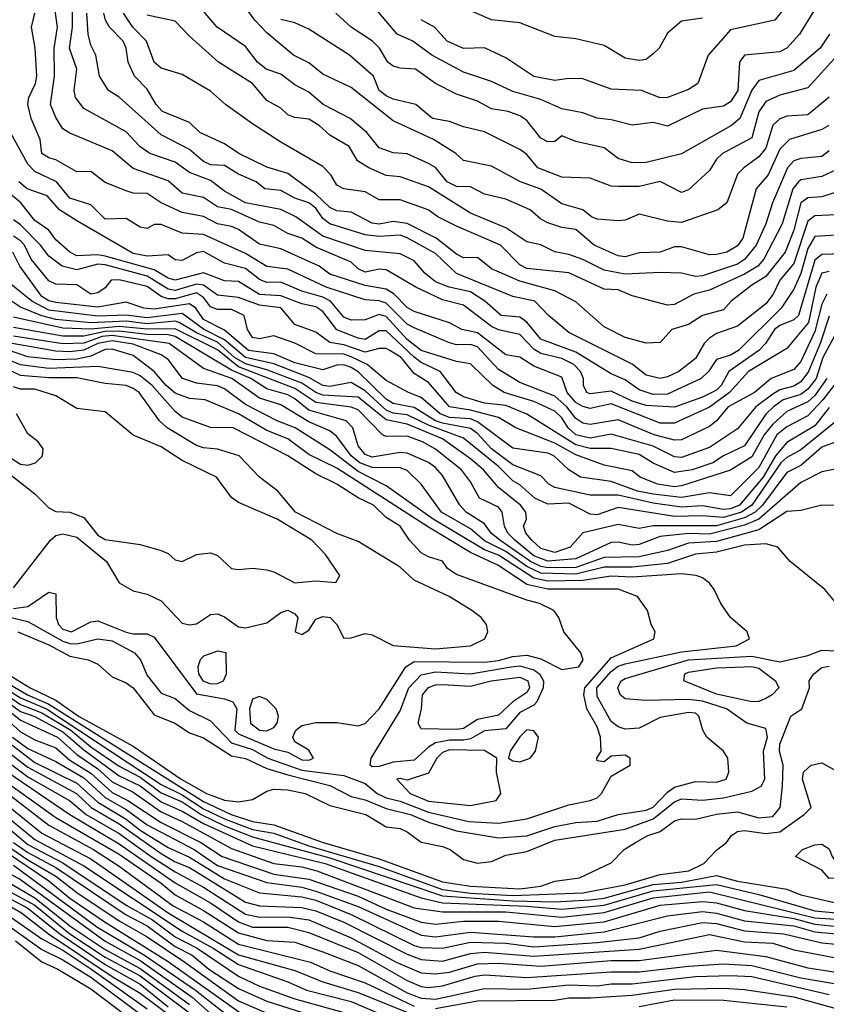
# Model space of a CAD drawing. Header units: metres. Extents: x -51132 to -49532, y -231222 to -229437.
# Tile 412 of 656: x -50595 to -50537, y -230415 to -230345. Entities that reach past the tile are written whole.
import ezdxf

# ---------------------------------------------------------------- set-up
doc = ezdxf.new("R2010")
doc.units = ezdxf.units.M
for name, color, linetype in [('CONTOUR_HALF', 8, 'Continuous'), ('CONTOUR_INDEX', 1, 'Continuous'), ('CONTOUR_INTER', 3, 'Continuous')]:
    doc.layers.add(name, color=color, linetype=linetype)

msp = doc.modelspace()

# ---------------------------------------------------------------- linework, layer by layer
at = {"layer": 'CONTOUR_HALF'}
for points, elevation in [([(-50536.08, -230361.886), (-50537.58, -230361.928), (-50538.08, -230362.323), (-50539.261, -230366.259), (-50539.58, -230366.586), (-50540.58, -230366.981), (-50540.957, -230367.259), (-50541.596, -230368.259), (-50542.08, -230368.759), (-50544.196, -230370.259), (-50544.741, -230371.259), (-50545.08, -230371.574), (-50546.08, -230372.073), (-50548.08, -230372.787), (-50550.08, -230372.677), (-50551.08, -230372.356), (-50552.58, -230371.652), (-50554.08, -230371.836), (-50554.295, -230371.759), (-50554.541, -230371.259), (-50554.55, -230370.759), (-50554.758, -230370.259), (-50555.23, -230369.759), (-50556.08, -230369.332), (-50557.58, -230368.976), (-50558.08, -230368.668), (-50559.08, -230367.615), (-50560.58, -230367.293), (-50561.08, -230367.056), (-50563.08, -230365.535), (-50564.58, -230365.165), (-50566.465, -230364.259), (-50568.58, -230363.029), (-50569.08, -230362.976), (-50570.08, -230363.179), (-50570.58, -230362.959), (-50571.08, -230362.476), (-50573.58, -230361.413), (-50574.568, -230360.759), (-50575.58, -230360.444), (-50576.58, -230359.866), (-50577.58, -230359.634), (-50579.58, -230358.733), (-50580.58, -230358.552), (-50581.58, -230357.883), (-50583.08, -230357.58), (-50584.08, -230356.702), (-50586.58, -230355.825), (-50588.08, -230354.548), (-50591.08, -230353.31), (-50591.58, -230352.983), (-50592.08, -230352.19), (-50592.448, -230351.259), (-50592.175, -230349.259), (-50592.206, -230347.259), (-50591.962, -230345.759), (-50592.251, -230343.759)], 25.5), ([(-50537.081, -230352.759), (-50537.58, -230353.038), (-50539.896, -230353.759), (-50540.58, -230354.441), (-50541.41, -230356.259), (-50542.252, -230357.259), (-50543.203, -230360.759), (-50543.58, -230361.311), (-50544.347, -230361.759), (-50545.08, -230361.937), (-50545.58, -230361.949), (-50547.58, -230361.388), (-50548.08, -230361.375), (-50549.08, -230361.774), (-50550.58, -230361.823), (-50551.58, -230362.106), (-50552.08, -230362.022), (-50553.788, -230361.259), (-50555.08, -230360.16), (-50556.08, -230360.013), (-50557.08, -230359.686), (-50557.58, -230359.425), (-50558.339, -230358.759), (-50560.08, -230357.989), (-50561.58, -230357.634), (-50562.58, -230357.123), (-50563.58, -230357.101), (-50564.239, -230356.759), (-50565.08, -230355.738), (-50565.58, -230355.452), (-50567.08, -230354.771), (-50568.08, -230354.701), (-50569.08, -230354.339), (-50569.947, -230353.259), (-50571.149, -230352.259), (-50573.073, -230351.259), (-50574.08, -230350.391), (-50575.08, -230349.857), (-50576.08, -230349.113), (-50577.125, -230348.759), (-50577.723, -230348.259), (-50578.58, -230347.14), (-50580.592, -230345.759), (-50582.295, -230343.759)], 28.5), ([(-50537.656, -230343.759), (-50539.182, -230346.259), (-50540.08, -230347.251), (-50540.58, -230347.513), (-50543.08, -230347.765), (-50543.444, -230348.259), (-50543.556, -230350.259), (-50544.08, -230351.075), (-50544.58, -230351.373), (-50546.08, -230351.587), (-50548.58, -230352.809), (-50549.58, -230352.547), (-50551.08, -230352.729), (-50552.58, -230352.346), (-50553.58, -230352.229), (-50554.58, -230351.863), (-50556.08, -230351.56), (-50557.58, -230350.898), (-50559.58, -230350.338), (-50561.08, -230349.627), (-50563.08, -230348.972), (-50565.321, -230347.759), (-50566.678, -230346.759), (-50567.795, -230346.259), (-50569.878, -230343.759)], 30.5), ([(-50546.08, -230345.111), (-50547.58, -230345.347), (-50548.58, -230346.186), (-50549.162, -230347.259), (-50549.58, -230347.661), (-50550.08, -230348.051), (-50550.58, -230348.14), (-50551.58, -230347.963), (-50553.08, -230347.072), (-50555.08, -230346.599), (-50556.58, -230346.431), (-50559.08, -230345.462), (-50561.08, -230345.251), (-50563.335, -230344.259)], 31.5), ([(-50536.58, -230359.115), (-50538.08, -230359.186), (-50538.58, -230359.555), (-50539.58, -230362.562), (-50540.573, -230363.759), (-50541.06, -230364.759), (-50541.58, -230365.443), (-50543.58, -230367.031), (-50545.08, -230367.548), (-50545.58, -230367.877), (-50545.972, -230368.259), (-50546.58, -230369.318), (-50547.765, -230370.259), (-50548.58, -230370.639), (-50549.08, -230370.74), (-50550.08, -230370.505), (-50551.08, -230369.739), (-50555.58, -230367.488), (-50557.039, -230366.259), (-50558.002, -230365.259), (-50559.58, -230364.928), (-50563.58, -230363.278), (-50565.08, -230361.867), (-50567.08, -230360.746), (-50567.58, -230360.565), (-50569.08, -230360.655), (-50570.08, -230360.544), (-50572.58, -230359.749), (-50573.08, -230359.38), (-50573.58, -230358.627), (-50574.08, -230358.253), (-50575.08, -230357.927), (-50576.08, -230357.385), (-50577.212, -230357.259), (-50577.819, -230356.759), (-50579.08, -230356.211), (-50580.08, -230355.605), (-50581.08, -230355.552), (-50581.58, -230355.311), (-50582.58, -230354.471), (-50584.58, -230353.413), (-50587.58, -230350.749), (-50588.338, -230350.259), (-50588.961, -230349.259), (-50589.221, -230347.759), (-50589.58, -230347.032), (-50589.77, -230346.259), (-50589.868, -230344.759)], 26.5), ([(-50536.58, -230355.9), (-50537.58, -230356.386), (-50539.08, -230356.629), (-50539.254, -230356.759), (-50539.647, -230357.259), (-50540.416, -230359.759), (-50541.727, -230362.259), (-50542.154, -230362.759), (-50543.08, -230363.32), (-50545.58, -230364.476), (-50546.706, -230364.759), (-50548.08, -230365.484), (-50548.58, -230365.534), (-50551.08, -230364.88), (-50552.08, -230364.439), (-50553.08, -230364.395), (-50555.58, -230363.239), (-50558.58, -230362.918), (-50559.08, -230362.657), (-50560.451, -230361.259), (-50563.58, -230359.927), (-50564.91, -230359.259), (-50565.601, -230358.759), (-50567.58, -230358.036), (-50569.08, -230358.054), (-50570.08, -230357.484), (-50571.595, -230357.259), (-50572.08, -230356.998), (-50572.512, -230356.259), (-50573.08, -230355.663), (-50576.08, -230353.947), (-50578.08, -230352.644), (-50580.017, -230351.259), (-50581.08, -230350.313), (-50583.08, -230349.133), (-50584.58, -230348.679), (-50585.094, -230348.259), (-50585.633, -230346.759), (-50586.593, -230345.759), (-50587.253, -230344.759)], 27.5), ([(-50536.473, -230347.759), (-50538.58, -230350.082), (-50540.58, -230350.59), (-50541.58, -230351.052), (-50542.08, -230351.779), (-50542.58, -230353.624), (-50544.648, -230354.759), (-50545.08, -230355.157), (-50545.58, -230355.948), (-50547.08, -230357.325), (-50547.58, -230357.511), (-50549.08, -230356.728), (-50550.58, -230357.095), (-50552.08, -230357.104), (-50552.58, -230357.074), (-50554.08, -230356.509), (-50556.08, -230356.437), (-50557.789, -230355.759), (-50558.58, -230354.82), (-50559.08, -230354.459), (-50561.58, -230353.195), (-50563.08, -230352.85), (-50564.08, -230352.47), (-50565.291, -230352.259), (-50566.475, -230351.259), (-50568.08, -230350.876), (-50568.58, -230350.643), (-50569.067, -230350.259), (-50569.493, -230349.259), (-50571.181, -230347.759), (-50574.08, -230345.914), (-50575.08, -230345.447), (-50576.08, -230345.205)], 29.5), ([(-50537.235, -230364.759), (-50537.58, -230365.46), (-50538.08, -230367.42), (-50539.08, -230369.533), (-50539.58, -230370.109), (-50541.199, -230370.759), (-50542.382, -230371.759), (-50544.261, -230372.759), (-50545.086, -230373.759), (-50545.58, -230374.165), (-50547.58, -230375.121), (-50548.08, -230375.132), (-50549.512, -230374.759), (-50552.08, -230373.68), (-50554.08, -230374.032), (-50554.58, -230373.933), (-50555.08, -230373.606), (-50555.735, -230372.759), (-50556.58, -230372.008), (-50559.08, -230371.044), (-50560.58, -230370.122), (-50562.08, -230368.504), (-50562.58, -230368.328), (-50563.58, -230368.357), (-50564.08, -230368.216), (-50566.58, -230367.159), (-50567.08, -230366.896), (-50568.58, -230365.386), (-50569.08, -230365.221), (-50570.08, -230365.162), (-50572.843, -230364.259), (-50575.58, -230362.984), (-50577.08, -230362.781), (-50578.58, -230361.855), (-50581.58, -230360.5), (-50583.08, -230360.404), (-50584.58, -230359.807), (-50585.08, -230359.787), (-50585.58, -230360.082), (-50586.08, -230359.99), (-50587.08, -230359.362), (-50588.58, -230359.408), (-50589.58, -230358.401), (-50591.08, -230357.917), (-50592.019, -230356.759), (-50593.58, -230356.025), (-50594.08, -230355.51), (-50595.294, -230353.259)], 24.5), ([(-50536.58, -230367.501), (-50537.527, -230369.259), (-50537.994, -230370.759), (-50538.58, -230371.517), (-50539.08, -230371.896), (-50540.352, -230372.259), (-50541.04, -230372.759), (-50541.58, -230373.295), (-50543.08, -230375.531), (-50544.58, -230376.246), (-50545.345, -230376.759), (-50546.811, -230377.259), (-50548.08, -230377.443), (-50549.58, -230376.763), (-50550.58, -230376.147), (-50552.58, -230375.722), (-50554.08, -230375.721), (-50555.08, -230375.474), (-50558.58, -230373.287), (-50560.08, -230372.675), (-50561.58, -230372.516), (-50563.08, -230372.047), (-50563.595, -230371.759), (-50564.748, -230370.259), (-50566.08, -230369.612), (-50566.58, -230369.238), (-50568.58, -230367.36), (-50569.08, -230367.351), (-50570.08, -230367.98), (-50570.58, -230367.882), (-50572.08, -230367.3), (-50573.08, -230365.986), (-50573.58, -230365.65), (-50574.58, -230365.449), (-50576.08, -230364.879), (-50577.58, -230364.766), (-50579.08, -230363.86), (-50580.08, -230363.816), (-50581.58, -230363.23), (-50583.58, -230363.748), (-50584.08, -230363.618), (-50585.08, -230363.022), (-50588.58, -230362.04), (-50589.08, -230361.947), (-50590.58, -230362.016), (-50591.07, -230361.759), (-50592.08, -230360.897), (-50592.58, -230360.191), (-50593.58, -230359.519), (-50594.558, -230358.259), (-50595.58, -230357.404)], 23.5), ([(-50536.08, -230370.398), (-50537.518, -230372.259), (-50538.58, -230373.41), (-50540.08, -230374.179), (-50540.796, -230374.759), (-50542.08, -230377.084), (-50544.08, -230379.094), (-50545.58, -230378.876), (-50547.58, -230379.204), (-50549.58, -230378.975), (-50550.708, -230378.759), (-50552.58, -230378.075), (-50554.763, -230377.759), (-50555.58, -230377.258), (-50556.658, -230376.259), (-50557.08, -230376.052), (-50559.58, -230375.709), (-50562.08, -230373.822), (-50562.58, -230373.62), (-50564.08, -230373.519), (-50564.733, -230373.259), (-50566.08, -230372.1), (-50566.98, -230371.759), (-50568.58, -230370.884), (-50569.927, -230369.759), (-50571.08, -230369.218), (-50571.58, -230369.028), (-50573.58, -230368.988), (-50575.08, -230368.24), (-50576.58, -230367.712), (-50577.58, -230367.938), (-50578.08, -230367.825), (-50578.447, -230367.259), (-50578.692, -230366.259), (-50579.58, -230365.851), (-50580.58, -230365.844), (-50581.08, -230365.654), (-50581.58, -230364.991), (-50582.08, -230364.67), (-50583.58, -230365.08), (-50584.08, -230365.084), (-50584.58, -230364.929), (-50585.58, -230364.208), (-50587.58, -230363.738), (-50588.14, -230363.759), (-50588.58, -230364.298), (-50589.08, -230364.654), (-50589.58, -230364.756), (-50590.58, -230364.097), (-50592.08, -230364.05), (-50592.58, -230363.813), (-50593.821, -230362.259), (-50594.306, -230361.259), (-50594.58, -230360.95), (-50595.08, -230360.633)], 22.5), ([(-50536.58, -230373.776), (-50539.08, -230375.818), (-50540.08, -230376.38), (-50540.502, -230376.759), (-50542.58, -230379.767), (-50543.294, -230380.259), (-50544.58, -230380.649), (-50546.08, -230380.53), (-50548.08, -230380.562), (-50552.08, -230379.936), (-50553.58, -230380.455), (-50554.08, -230380.398), (-50555.58, -230379.629), (-50557.08, -230379.689), (-50558.007, -230379.259), (-50559.08, -230378.315), (-50559.58, -230378.032), (-50560.58, -230377.019), (-50563.08, -230375.007), (-50565.58, -230374.078), (-50567.08, -230373.325), (-50568.08, -230373.212), (-50568.58, -230373.001), (-50570.08, -230371.635), (-50571.08, -230371.039), (-50572.58, -230371.317), (-50573.08, -230371.239), (-50574.08, -230370.68), (-50576.58, -230369.707), (-50578.58, -230369.256), (-50580.08, -230368.001), (-50581.58, -230367.25), (-50583.08, -230366.133), (-50585.58, -230366.425), (-50587.08, -230366.247), (-50589.08, -230366.329), (-50592.58, -230365.89), (-50593.796, -230365.259), (-50595.642, -230363.759)], 21.5), ([(-50535.58, -230376.998), (-50537.58, -230377.381), (-50539.08, -230378.154), (-50542.073, -230380.759), (-50543.08, -230381.195), (-50545.58, -230381.83), (-50547.08, -230381.772), (-50549.08, -230381.998), (-50550.58, -230382.565), (-50551.08, -230382.614), (-50552.08, -230382.392), (-50552.58, -230382.42), (-50555.08, -230383.581), (-50557.08, -230383.737), (-50558.08, -230383.354), (-50559.423, -230382.259), (-50559.935, -230381.759), (-50560.173, -230381.259), (-50560.32, -230380.259), (-50560.58, -230379.915), (-50561.937, -230379.259), (-50562.58, -230378.104), (-50563.219, -230377.259), (-50565.08, -230375.779), (-50565.985, -230375.259), (-50567.08, -230374.859), (-50568.58, -230374.871), (-50568.831, -230374.759), (-50570.58, -230372.985), (-50571.08, -230372.793), (-50573.58, -230372.467), (-50575.08, -230371.457), (-50579.08, -230369.925), (-50580.58, -230368.718), (-50583.58, -230367.214), (-50585.58, -230367.231), (-50587.58, -230367.043), (-50589.58, -230367.231), (-50591.58, -230367.176), (-50595.08, -230366.39)], 20.5), ([(-50536.538, -230386.759), (-50537.376, -230385.759), (-50539.854, -230383.759), (-50540.717, -230382.759), (-50541.58, -230382.514), (-50543.08, -230382.615), (-50545.08, -230383.094), (-50546.58, -230383.248), (-50548.58, -230383.903), (-50551.08, -230384.166), (-50553.08, -230384.169), (-50555.08, -230384.662), (-50557.58, -230384.608), (-50558.58, -230384.124), (-50560.08, -230383.053), (-50561.58, -230382.292), (-50562.58, -230381.445), (-50564.636, -230380.259), (-50566.096, -230378.259), (-50567.08, -230377.301), (-50567.58, -230377.107), (-50569.58, -230377.092), (-50570.443, -230376.759), (-50571.073, -230376.259), (-50572.08, -230374.879), (-50572.58, -230374.48), (-50574.08, -230373.84), (-50576.08, -230372.632), (-50577.58, -230372.147), (-50579.57, -230370.759), (-50581.58, -230370.039), (-50584.025, -230368.259), (-50588.08, -230367.694), (-50588.775, -230367.759), (-50590.08, -230368.231), (-50591.58, -230368.286), (-50595.08, -230367.743)], 19.5), ([(-50595.08, -230385.642), (-50592.452, -230382.259), (-50592.08, -230381.929), (-50591.58, -230381.792), (-50590.58, -230382.044), (-50588.471, -230383.759), (-50587.58, -230385.293), (-50586.58, -230385.857), (-50585.58, -230386.09), (-50584.58, -230386.574), (-50583.08, -230388.155), (-50582.58, -230388.269), (-50582.08, -230388.203), (-50581.08, -230387.54), (-50580.58, -230387.498), (-50580.08, -230387.697), (-50579.08, -230388.406), (-50578.58, -230388.49), (-50577.08, -230388.119), (-50576.08, -230387.406), (-50575.58, -230387.221), (-50575.08, -230387.491), (-50574.86, -230387.759), (-50575.045, -230388.759), (-50574.58, -230388.967), (-50574.08, -230388.658), (-50573.58, -230387.871), (-50573.08, -230387.668), (-50572.553, -230387.759), (-50572.089, -230388.259), (-50571.58, -230389.225), (-50571.08, -230389.2), (-50570.08, -230388.897), (-50569.58, -230388.974), (-50568.08, -230389.751), (-50565.08, -230389.973), (-50562.57, -230389.759), (-50561.565, -230389.259), (-50561.343, -230388.759), (-50561.443, -230388.259), (-50561.823, -230387.759), (-50562.492, -230387.259), (-50564.101, -230386.259), (-50566.58, -230385.099), (-50567.58, -230384.178), (-50570.58, -230382.352), (-50572.08, -230381.782), (-50575.019, -230380.259), (-50576.292, -230378.759), (-50577.598, -230377.759), (-50579.03, -230376.259), (-50580.58, -230375.777), (-50581.58, -230375.691), (-50582.08, -230375.518), (-50584.16, -230374.259), (-50584.701, -230373.759), (-50586.16, -230371.759), (-50586.58, -230371.456), (-50587.08, -230371.242), (-50588.58, -230371.101), (-50590.58, -230370.707), (-50592.58, -230370.708), (-50594.58, -230370.53), (-50599.08, -230368.372)], 17.5), ([(-50597.58, -230387.201), (-50594.08, -230388.03), (-50591.58, -230389.445), (-50591.08, -230389.597), (-50590.58, -230389.625), (-50589.08, -230389.259), (-50588.08, -230389.418), (-50586.476, -230390.259), (-50586.048, -230390.759), (-50585.58, -230391.877), (-50584.58, -230393.127), (-50583.58, -230393.512), (-50582.58, -230394.374), (-50581.08, -230395.108), (-50579.58, -230396.658), (-50578.08, -230397.142), (-50576.994, -230397.759), (-50574.58, -230398.603), (-50571.58, -230398.978), (-50570.08, -230399.555), (-50569.226, -230400.259), (-50568.58, -230400.579), (-50567.58, -230400.826), (-50565.58, -230401.589), (-50562.71, -230402.259), (-50560.58, -230402.374), (-50558.58, -230402.067), (-50555.58, -230401.081), (-50554.064, -230400.759), (-50553.58, -230400.568), (-50553.26, -230400.259), (-50552.58, -230399.045), (-50551.222, -230398.259), (-50551.221, -230397.759), (-50551.58, -230397.539), (-50552.58, -230397.607), (-50553.08, -230398.024), (-50553.58, -230397.951), (-50553.592, -230397.759), (-50553.284, -230397.259), (-50553.335, -230396.259), (-50553.58, -230395.525), (-50554.299, -230394.259), (-50554.514, -230393.259), (-50554.446, -230392.759), (-50552.58, -230390.631), (-50549.543, -230389.259), (-50549.443, -230388.759), (-50549.74, -230388.259), (-50549.996, -230387.259), (-50550.704, -230386.259), (-50552.08, -230385.734), (-50557.08, -230385.725), (-50558.58, -230385.402), (-50560.58, -230384.041), (-50562.58, -230383.124), (-50565.58, -230381.334), (-50572.08, -230377.129), (-50574.08, -230376.153), (-50575.58, -230375.035), (-50577.08, -230374.46), (-50579.08, -230373.274), (-50581.466, -230372.259), (-50582.58, -230372.176), (-50583.58, -230371.789), (-50584.225, -230371.259), (-50585.08, -230370.262), (-50586.58, -230369.11), (-50588.08, -230368.663), (-50588.58, -230368.681), (-50589.58, -230369.168), (-50590.58, -230369.387), (-50592.08, -230369.417), (-50594.08, -230369.204), (-50596.58, -230368.363)], 18.5), ([(-50597.58, -230374.945), (-50594.58, -230376.836), (-50594.08, -230376.922), (-50593.515, -230376.759), (-50593.014, -230376.259), (-50592.98, -230375.759), (-50593.334, -230375.259), (-50594.08, -230374.689), (-50594.875, -230373.259)], 16.5), ([(-50596.08, -230391.415), (-50593.894, -230392.759), (-50592.08, -230393.641), (-50590.462, -230394.759), (-50586.58, -230396.902), (-50583.159, -230399.259), (-50581.369, -230400.259), (-50580.08, -230400.75), (-50579.08, -230400.852), (-50578.08, -230400.703), (-50577.08, -230400.094), (-50576.58, -230399.964), (-50575.58, -230400.004), (-50574.339, -230400.259), (-50572.58, -230401.121), (-50570.015, -230401.759), (-50568.58, -230402.63), (-50567.58, -230402.766), (-50567.08, -230402.998), (-50566.08, -230403.723), (-50564.58, -230404.036), (-50564.035, -230404.259), (-50563.08, -230404.96), (-50562.08, -230405.215), (-50561.08, -230405.117), (-50560.08, -230404.664), (-50558.58, -230404.392), (-50556.58, -230403.592), (-50551.58, -230402.795), (-50549.58, -230402.078), (-50548.08, -230400.873), (-50547.58, -230400.658), (-50546.08, -230400.75), (-50544.58, -230400.583), (-50542.58, -230400.113), (-50541.909, -230399.759), (-50541.635, -230399.259), (-50541.745, -230397.259), (-50541.451, -230396.259), (-50541.58, -230395.655), (-50542.914, -230395.259), (-50544.368, -230394.259), (-50546.08, -230393.7), (-50547.08, -230393.575), (-50550.08, -230393.664), (-50551.58, -230393.536), (-50551.945, -230393.259), (-50552.093, -230392.759), (-50551.856, -230392.259), (-50551.58, -230392.1), (-50547.08, -230390.769), (-50542.58, -230390.497), (-50540.58, -230390.898), (-50538.58, -230390.463), (-50537.58, -230390.074), (-50536.08, -230390.144)], 19.5), ([(-50580.58, -230390.136), (-50581.58, -230390.513), (-50581.818, -230390.759), (-50581.985, -230391.259), (-50581.929, -230391.759), (-50581.626, -230392.259), (-50581.08, -230392.467), (-50580.58, -230392.453), (-50580.145, -230392.259), (-50579.929, -230391.759), (-50579.967, -230390.259), (-50580.58, -230390.136)], 17.5), ([(-50559.686, -230391.259), (-50559.08, -230391.19), (-50558.08, -230391.469), (-50557.679, -230391.759), (-50557.396, -230392.259), (-50557.415, -230392.759), (-50557.873, -230393.759), (-50558.08, -230393.984), (-50559.08, -230394.517), (-50560.08, -230395.671), (-50561.58, -230395.811), (-50562.58, -230396.37), (-50563.08, -230396.477), (-50564.08, -230396.479), (-50565.08, -230396.667), (-50565.58, -230396.972), (-50566.58, -230397.905), (-50568.08, -230398.036), (-50569.08, -230398.36), (-50569.58, -230398.381), (-50569.709, -230398.259), (-50569.656, -230397.759), (-50567.58, -230394.389), (-50566.962, -230392.759), (-50566.08, -230391.828), (-50565.08, -230391.626), (-50562.58, -230391.755), (-50559.686, -230391.259)], 18.5), ([(-50596.08, -230392.531), (-50594.58, -230393.471), (-50592.749, -230394.259), (-50584.58, -230399.621), (-50583.08, -230400.36), (-50581.58, -230401.352), (-50580.08, -230402.079), (-50578.08, -230402.823), (-50576.58, -230403.097), (-50574.08, -230404), (-50569.08, -230405.472), (-50564.58, -230407.09), (-50562.58, -230407.35), (-50559.58, -230407.536), (-50554.58, -230407.325), (-50551.569, -230406.759), (-50549.08, -230406.023), (-50547.041, -230405.759), (-50545.975, -230405.259), (-50545.08, -230404.292), (-50544.379, -230403.759), (-50544.012, -230403.259), (-50543.58, -230402.978), (-50543.08, -230402.91), (-50541.58, -230403.122), (-50540.58, -230402.995), (-50538.848, -230401.759), (-50538.36, -230401.259), (-50538.969, -230399.259), (-50538.888, -230398.759), (-50538.36, -230398.259), (-50537.58, -230398.092), (-50535.51, -230399.259)], 20.5), ([(-50596.22, -230393.259), (-50594.58, -230394.437), (-50593.58, -230394.788), (-50591.58, -230395.872), (-50590.08, -230397.166), (-50587.58, -230399.021), (-50586.08, -230399.73), (-50584.58, -230400.87), (-50583.08, -230401.521), (-50581.58, -230402.398), (-50578.08, -230403.99), (-50572.925, -230405.259), (-50566.08, -230407.696), (-50564.58, -230408.043), (-50558.58, -230408.275), (-50556.08, -230408.505), (-50553.08, -230408.207), (-50549.58, -230407.194), (-50545.08, -230406.737), (-50542.08, -230407.456), (-50538.08, -230408.623), (-50536.58, -230408.751)], 21.5), ([(-50578.08, -230393.563), (-50578.308, -230394.259), (-50578.227, -230395.259), (-50577.58, -230395.757), (-50577.08, -230395.804), (-50576.58, -230395.58), (-50576.337, -230395.259), (-50576.238, -230394.759), (-50576.409, -230394.259), (-50577.08, -230393.588), (-50577.58, -230393.368), (-50578.08, -230393.563)], 17.5), ([(-50596.58, -230394.114), (-50594.58, -230395.883), (-50593.58, -230396.441), (-50592.08, -230397.03), (-50591.08, -230397.893), (-50589.58, -230398.825), (-50588.08, -230400.194), (-50586.955, -230400.759), (-50584.58, -230402.327), (-50581.77, -230403.759), (-50580.249, -230404.759), (-50576.58, -230406), (-50574.08, -230406.355), (-50570.58, -230407.57), (-50568.58, -230408.489), (-50566.08, -230409.417), (-50565.08, -230409.57), (-50563.08, -230409.345), (-50560.58, -230409.349), (-50556.58, -230409.728), (-50553.08, -230409.397), (-50549.08, -230408.214), (-50546.08, -230407.941), (-50545.08, -230408.042), (-50543.08, -230408.591), (-50539.58, -230409.167), (-50538.08, -230409.575), (-50536.271, -230409.759)], 22.5), ([(-50597.08, -230395.386), (-50593.58, -230398.06), (-50590.58, -230399.541), (-50589.08, -230400.885), (-50587.08, -230402.09), (-50586.08, -230402.879), (-50584.08, -230404.119), (-50582.58, -230404.799), (-50580.08, -230406.343), (-50577.58, -230407.328), (-50574.58, -230407.613), (-50573.58, -230407.857), (-50571.08, -230408.864), (-50566.58, -230411.078), (-50566.08, -230411.225), (-50564.58, -230411.263), (-50562.58, -230410.844), (-50560.08, -230410.914), (-50558.08, -230411.186), (-50553.58, -230410.86), (-50550.58, -230410.526), (-50549.08, -230410.054), (-50546.08, -230409.444), (-50545.08, -230409.52), (-50543.08, -230410.043), (-50540.293, -230410.259), (-50537.58, -230410.885), (-50536.58, -230410.983)], 23.5), ([(-50596.08, -230397.591), (-50594.08, -230399.075), (-50591.11, -230400.759), (-50589.93, -230401.759), (-50587.58, -230403.116), (-50585.289, -230404.759), (-50583.58, -230405.849), (-50581.58, -230406.923), (-50578.58, -230408.855), (-50577.58, -230409.069), (-50575.58, -230409.032), (-50574.072, -230409.259), (-50571.08, -230410.546), (-50567.878, -230412.259), (-50566.08, -230413.036), (-50565.08, -230413.089), (-50564.08, -230412.972), (-50562.08, -230412.388), (-50560.58, -230412.346), (-50557.58, -230412.548), (-50552.58, -230412.149), (-50550.58, -230412.153), (-50545.08, -230411.414), (-50541.58, -230411.868), (-50538.58, -230412.667), (-50536.58, -230412.983)], 24.5), ([(-50595.58, -230399.452), (-50592.08, -230401.982), (-50587.58, -230404.585), (-50584.58, -230406.641), (-50583.58, -230407.48), (-50581.58, -230408.58), (-50579.08, -230410.188), (-50577.08, -230410.725), (-50575.08, -230410.852), (-50573.08, -230411.529), (-50570.58, -230412.513), (-50567.08, -230414.446), (-50566.08, -230414.838), (-50565.08, -230414.906), (-50561.58, -230414.137), (-50558.58, -230414.197), (-50555.58, -230413.885), (-50553.58, -230413.945), (-50552.58, -230413.797), (-50551.08, -230413.799), (-50546.58, -230413.284), (-50544.08, -230413.217), (-50542.58, -230413.286), (-50537.08, -230414.576)], 25.5), ([(-50596.08, -230400.669), (-50593.08, -230403.082), (-50589.58, -230404.913), (-50584.08, -230408.751), (-50579.08, -230411.749), (-50575.08, -230412.856), (-50573.08, -230413.665), (-50570.58, -230414.419), (-50566.58, -230416.037)], 26.5), ([(-50596.08, -230402.209), (-50594.08, -230403.894), (-50591.58, -230405.207), (-50587.08, -230408.205), (-50585.198, -230409.259), (-50583.58, -230410.473), (-50582.022, -230411.259), (-50579.08, -230413.266), (-50577.58, -230413.98), (-50575.08, -230414.863), (-50571.08, -230415.986)], 27.5), ([(-50596.58, -230403.281), (-50594.08, -230404.993), (-50592.08, -230406.154), (-50590.58, -230407.32), (-50587.58, -230409.324), (-50585.58, -230410.466), (-50582.891, -230412.259), (-50579.08, -230415.011), (-50576.58, -230416.109)], 28.5), ([(-50595.08, -230405.364), (-50589.17, -230409.759), (-50585.775, -230411.759), (-50582.134, -230414.259), (-50579.608, -230416.259)], 29.5), ([(-50595.58, -230406.514), (-50593.58, -230407.687), (-50590.988, -230409.759), (-50588.58, -230411.377), (-50586.08, -230412.708), (-50582.58, -230415.277)], 30.5), ([(-50595.58, -230407.63), (-50594.08, -230408.422), (-50591.796, -230410.259), (-50588.58, -230412.429), (-50586.08, -230413.821), (-50584.08, -230415.453)], 31.5), ([(-50596.08, -230408.525), (-50593.08, -230410.615), (-50591.58, -230411.409), (-50589.58, -230412.749), (-50585.58, -230415.585)], 32.5), ([(-50594.954, -230410.759), (-50593.08, -230412.245), (-50591.937, -230412.759), (-50589.58, -230414.152), (-50586.182, -230416.759)], 33.5), ([(-50550.58, -230415.424), (-50548.08, -230414.941), (-50544.58, -230414.965), (-50540.08, -230415.454)], 26.5)]:
    msp.add_lwpolyline(points, dxfattribs=dict(at, elevation=elevation))
at = {"layer": 'CONTOUR_INDEX'}
for points, elevation in [([(-50537.08, -230363.137), (-50537.58, -230363.262), (-50538.018, -230364.259), (-50538.53, -230366.759), (-50540.08, -230368.608), (-50542.798, -230370.259), (-50544.166, -230371.759), (-50545.58, -230372.797), (-50548.08, -230373.921), (-50549.08, -230373.936), (-50552.58, -230372.551), (-50554.08, -230372.884), (-50554.58, -230372.752), (-50555.08, -230372.464), (-50555.705, -230371.759), (-50556.08, -230370.667), (-50558.08, -230369.872), (-50559.08, -230369.242), (-50560.08, -230369.059), (-50562.08, -230367.493), (-50563.19, -230367.259), (-50564.08, -230366.791), (-50566.58, -230365.986), (-50567.08, -230365.698), (-50568.016, -230364.759), (-50568.58, -230364.402), (-50570.08, -230364.131), (-50572.58, -230363.319), (-50573.348, -230362.759), (-50576.08, -230361.536), (-50577.58, -230361.188), (-50579.08, -230360.154), (-50579.58, -230359.946), (-50580.58, -230359.751), (-50581.58, -230359.235), (-50583.08, -230358.944), (-50584.579, -230358.259), (-50585.58, -230357.604), (-50586.58, -230357.558), (-50587.08, -230357.404), (-50588.58, -230356.805), (-50589.58, -230356.033), (-50590.58, -230356.041), (-50592.08, -230355.189), (-50592.58, -230355.06), (-50593.081, -230354.759), (-50593.182, -230353.759), (-50593.83, -230352.259), (-50594.07, -230351.259), (-50593.999, -230350.759), (-50593.516, -230349.759), (-50593.424, -230349.259), (-50593.552, -230347.259), (-50593.82, -230345.759), (-50593.577, -230344.759)], 25), ([(-50537.046, -230346.259), (-50537.711, -230347.259), (-50539.58, -230348.846), (-50542.08, -230349.548), (-50542.58, -230350.25), (-50543.424, -230352.259), (-50544.025, -230352.759), (-50547.58, -230354.782), (-50550.08, -230355.388), (-50551.08, -230355.421), (-50552.08, -230355.093), (-50553.08, -230354.35), (-50555.08, -230353.891), (-50556.08, -230353.482), (-50556.58, -230353.897), (-50557.08, -230353.907), (-50557.58, -230353.657), (-50558.58, -230352.41), (-50559.08, -230352.061), (-50559.901, -230351.759), (-50561.08, -230351.576), (-50562.08, -230351.025), (-50563.58, -230350.534), (-50565.08, -230349.757), (-50566.493, -230348.759), (-50567.58, -230348.689), (-50568.08, -230348.532), (-50568.453, -230348.259), (-50569.052, -230347.259), (-50569.56, -230346.759), (-50571.077, -230345.759), (-50572.157, -230344.759)], 30), ([(-50536.58, -230379.777), (-50537.58, -230379.75), (-50539.08, -230380.136), (-50540.08, -230380.206), (-50542.08, -230381.526), (-50545.08, -230382.356), (-50547.08, -230382.456), (-50548.58, -230382.981), (-50550.58, -230383.434), (-50553.08, -230383.491), (-50555.08, -230384.193), (-50557.08, -230384.22), (-50557.58, -230384.12), (-50558.321, -230383.759), (-50560.487, -230382.259), (-50561.116, -230381.759), (-50561.58, -230381.095), (-50562.895, -230380.259), (-50563.342, -230379.759), (-50564.58, -230377.655), (-50565.08, -230377.085), (-50565.58, -230376.733), (-50567.08, -230376.057), (-50567.58, -230376.013), (-50569.58, -230376.339), (-50570.08, -230376.157), (-50570.58, -230375.537), (-50570.949, -230374.259), (-50571.416, -230373.759), (-50574.08, -230372.994), (-50575.08, -230372.191), (-50575.58, -230371.921), (-50577.08, -230371.48), (-50578.207, -230370.759), (-50579.58, -230370.148), (-50583.58, -230367.775), (-50584.08, -230367.643), (-50585.58, -230367.615), (-50587.58, -230367.381), (-50588.58, -230367.404), (-50590.08, -230367.745), (-50591.58, -230367.733), (-50595.08, -230367.119)], 20), ([(-50596.08, -230392.092), (-50594.096, -230393.259), (-50592.58, -230393.914), (-50581.58, -230400.842), (-50579.611, -230401.759), (-50578.08, -230402.266), (-50576.58, -230402.504), (-50573.054, -230403.759), (-50569.08, -230404.911), (-50564.58, -230406.546), (-50562.58, -230406.863), (-50559.08, -230407.047), (-50557.58, -230406.871), (-50556.58, -230406.503), (-50554.818, -230406.259), (-50552.58, -230405.204), (-50551.647, -230404.259), (-50550.854, -230403.759), (-50549.976, -230403.259), (-50549.08, -230402.976), (-50548.08, -230402.21), (-50547.58, -230402.075), (-50546.58, -230402.101), (-50545.08, -230401.737), (-50543.58, -230401.57), (-50542.08, -230401.995), (-50541.08, -230401.905), (-50540.563, -230401.259), (-50540.389, -230399.759), (-50540.35, -230398.259), (-50540.603, -230397.259), (-50540.57, -230396.759), (-50539.804, -230394.759), (-50539.022, -230394.259), (-50538.467, -230392.759), (-50538.484, -230392.259), (-50538.169, -230391.759), (-50537.58, -230391.311), (-50537.08, -230391.213)], 20), ([(-50543.126, -230391.259), (-50542.58, -230391.225), (-50542.08, -230391.358), (-50540.896, -230392.259), (-50540.659, -230392.759), (-50541.116, -230393.259), (-50541.58, -230393.518), (-50542.08, -230393.732), (-50542.58, -230393.741), (-50545.08, -230393.197), (-50547.418, -230392.259), (-50547.336, -230391.759), (-50547.08, -230391.644), (-50545.08, -230391.338), (-50543.126, -230391.259)], 20), ([(-50596.08, -230398.374), (-50591.093, -230401.759), (-50587.58, -230403.841), (-50583.58, -230406.613), (-50581.08, -230408.054), (-50579.08, -230409.4), (-50578.08, -230409.773), (-50575.58, -230409.783), (-50574.08, -230410.154), (-50570.58, -230411.589), (-50567.08, -230413.579), (-50566.08, -230413.991), (-50565.58, -230414.062), (-50564.58, -230413.958), (-50562.252, -230413.259), (-50561.58, -230413.178), (-50558.58, -230413.348), (-50552.58, -230412.942), (-50550.58, -230412.96), (-50547.08, -230412.54), (-50544.58, -230412.38), (-50542.58, -230412.495), (-50539.08, -230413.372), (-50536.58, -230413.811)], 25), ([(-50596.08, -230405.588), (-50594.58, -230406.378), (-50588.58, -230410.779), (-50586.08, -230412.154), (-50582.377, -230414.759), (-50580.58, -230416.375)], 30)]:
    msp.add_lwpolyline(points, dxfattribs=dict(at, elevation=elevation))
at = {"layer": 'CONTOUR_INTER'}
for points, elevation in [([(-50537.08, -230350.749), (-50538.58, -230352.007), (-50540.08, -230352.094), (-50540.58, -230352.289), (-50541.08, -230352.735), (-50541.58, -230354.376), (-50542.08, -230354.988), (-50543.146, -230355.759), (-50543.58, -230356.224), (-50544.338, -230358.259), (-50544.987, -230358.759), (-50547.58, -230359.647), (-50548.58, -230359.553), (-50550.58, -230359.051), (-50551.58, -230359.478), (-50552.08, -230359.534), (-50553.58, -230359.427), (-50553.981, -230359.259), (-50554.58, -230358.763), (-50556.08, -230358.324), (-50557.58, -230357.294), (-50559.032, -230356.759), (-50561.08, -230355.638), (-50563.08, -230355.254), (-50563.625, -230354.759), (-50565.205, -230353.759), (-50568.08, -230352.414), (-50571.08, -230350.055), (-50573.08, -230349.11), (-50574.08, -230348.291), (-50575.175, -230347.759), (-50577.08, -230346.154), (-50577.915, -230345.259), (-50579.747, -230342.759)], 29), ([(-50536.58, -230360.558), (-50538.08, -230360.652), (-50538.58, -230361.514), (-50539.08, -230363.281), (-50539.58, -230364.39), (-50540.478, -230365.759), (-50543.512, -230368.759), (-50544.08, -230369.091), (-50545.08, -230369.399), (-50545.642, -230370.259), (-50546.18, -230370.759), (-50548.58, -230371.874), (-50549.58, -230371.898), (-50550.58, -230371.547), (-50551.58, -230370.841), (-50552.58, -230370.408), (-50555.08, -230368.887), (-50557.58, -230367.956), (-50558.58, -230366.742), (-50559.08, -230366.4), (-50560.409, -230366.259), (-50561.57, -230365.259), (-50562.58, -230364.589), (-50564.098, -230364.259), (-50565.08, -230363.877), (-50565.829, -230363.259), (-50566.58, -230362.377), (-50567.58, -230361.888), (-50570.08, -230361.644), (-50573.08, -230360.632), (-50575, -230359.259), (-50576.08, -230358.736), (-50578.58, -230358.252), (-50580.08, -230357.433), (-50581.08, -230356.664), (-50582.58, -230356.105), (-50583.58, -230355.374), (-50585.394, -230354.759), (-50586.103, -230354.259), (-50587.08, -230353.207), (-50590.08, -230351.542), (-50590.667, -230350.759), (-50590.78, -230350.259), (-50590.587, -230348.759), (-50591.116, -230347.259), (-50590.891, -230345.759), (-50590.902, -230343.259)], 26), ([(-50539.373, -230343.259), (-50540.936, -230345.259), (-50544.08, -230345.959), (-50545.671, -230347.759), (-50546.407, -230349.759), (-50547.08, -230350.201), (-50548.58, -230350.772), (-50549.08, -230350.798), (-50550.423, -230350.259), (-50552.58, -230350.172), (-50554.58, -230349.448), (-50555.58, -230349.418), (-50556.58, -230349.557), (-50558.08, -230349.265), (-50560.08, -230347.936), (-50561.58, -230347.241), (-50563.08, -230347.284), (-50564.25, -230346.759), (-50565.15, -230345.759), (-50566.08, -230345.229)], 31), ([(-50536.58, -230357.503), (-50537.58, -230357.821), (-50538.58, -230357.911), (-50539.075, -230358.259), (-50539.58, -230360.204), (-50540.19, -230361.759), (-50541.58, -230363.492), (-50542.58, -230364.109), (-50544.048, -230365.259), (-50544.58, -230365.873), (-50546.08, -230366.275), (-50547.08, -230366.901), (-50548.263, -230367.259), (-50549.08, -230368.197), (-50550.08, -230368.23), (-50551.58, -230367.84), (-50553.08, -230367.086), (-50555.08, -230365.308), (-50556.58, -230364.51), (-50559.08, -230363.828), (-50561.08, -230362.95), (-50562.08, -230362.139), (-50563.08, -230362.163), (-50563.58, -230361.909), (-50565.015, -230360.759), (-50567.08, -230359.738), (-50568.08, -230359.575), (-50569.08, -230359.776), (-50569.58, -230359.695), (-50571.08, -230358.928), (-50572.08, -230358.836), (-50572.58, -230358.581), (-50573.58, -230357.643), (-50575.58, -230356.169), (-50577.08, -230355.711), (-50579.056, -230354.759), (-50580.08, -230354.071), (-50581.845, -230353.259), (-50582.58, -230352.539), (-50584.486, -230351.759), (-50584.946, -230351.259), (-50585.58, -230350.178), (-50586.481, -230349.259), (-50586.94, -230348.259), (-50587.072, -230347.259), (-50587.296, -230346.759), (-50588.253, -230345.759), (-50588.556, -230345.259), (-50588.672, -230344.759)], 27), ([(-50537.08, -230354.56), (-50537.58, -230354.95), (-50539.08, -230355.107), (-50539.58, -230355.271), (-50540.036, -230355.759), (-50541.095, -230358.259), (-50541.565, -230359.759), (-50542.269, -230361.259), (-50543.08, -230362.286), (-50543.58, -230362.616), (-50546.08, -230363.458), (-50546.58, -230363.504), (-50547.58, -230363.268), (-50549.08, -230363.212), (-50551.58, -230363.325), (-50553.08, -230363.036), (-50554.58, -230362.283), (-50555.58, -230361.921), (-50556.58, -230361.737), (-50557.58, -230361.251), (-50558.58, -230361.041), (-50560.08, -230360.028), (-50562.58, -230358.987), (-50565.58, -230357.125), (-50567.58, -230356.411), (-50568.58, -230356.311), (-50569.811, -230355.759), (-50570.613, -230355.259), (-50571.202, -230354.259), (-50572.58, -230353.445), (-50573.343, -230352.759), (-50574.08, -230352.306), (-50575.08, -230352.193), (-50575.58, -230351.997), (-50576.08, -230351.528), (-50577.08, -230350.989), (-50578.08, -230349.773), (-50580.517, -230348.259), (-50582.58, -230346.405), (-50583.58, -230345.34), (-50585.58, -230344.902)], 28), ([(-50537.08, -230366.316), (-50537.707, -230368.259), (-50538.547, -230370.259), (-50539.08, -230370.99), (-50539.58, -230371.304), (-50540.58, -230371.564), (-50541.08, -230371.87), (-50542.288, -230372.759), (-50543.58, -230374.34), (-50545.58, -230375.655), (-50547.58, -230376.362), (-50548.08, -230376.33), (-50549.58, -230375.554), (-50552.58, -230374.702), (-50554.08, -230374.994), (-50555.08, -230374.756), (-50555.636, -230374.259), (-50556.08, -230373.551), (-50556.58, -230373.069), (-50558.08, -230372.398), (-50560.194, -230371.759), (-50560.987, -230371.259), (-50562.58, -230369.706), (-50563.58, -230369.536), (-50566.08, -230368.75), (-50567.08, -230367.982), (-50568.58, -230366.351), (-50569.08, -230366.201), (-50570.08, -230366.568), (-50571.08, -230366.603), (-50571.58, -230366.396), (-50572.538, -230365.259), (-50573.08, -230364.969), (-50574.58, -230364.541), (-50576.08, -230363.909), (-50577.08, -230363.926), (-50577.58, -230363.718), (-50578.58, -230362.925), (-50580.08, -230362.555), (-50581.58, -230361.723), (-50582.08, -230361.803), (-50583.08, -230362.355), (-50583.58, -230362.311), (-50584.08, -230361.955), (-50585.58, -230362.045), (-50586.58, -230361.858), (-50590.58, -230359.542), (-50591.811, -230358.759), (-50592.687, -230357.759), (-50594.111, -230357.259), (-50594.713, -230356.759)], 24), ([(-50537.237, -230370.759), (-50538.08, -230371.954), (-50538.58, -230372.411), (-50540.08, -230373.107), (-50541.08, -230373.993), (-50541.684, -230374.759), (-50542.58, -230376.312), (-50544.08, -230377.274), (-50547.58, -230378.385), (-50548.08, -230378.451), (-50549.269, -230378.259), (-50550.504, -230377.759), (-50551.08, -230377.313), (-50553.08, -230376.919), (-50555.08, -230376.177), (-50556.58, -230375.36), (-50559.355, -230374.259), (-50560.58, -230373.535), (-50562.58, -230372.995), (-50564.08, -230372.765), (-50565.58, -230371.037), (-50566.58, -230370.39), (-50567.522, -230369.259), (-50568.32, -230368.759), (-50568.58, -230368.611), (-50569.08, -230368.606), (-50570.08, -230368.878), (-50571.58, -230368.361), (-50572.58, -230368.2), (-50573.58, -230367.462), (-50575.08, -230366.922), (-50576.08, -230365.716), (-50577.58, -230365.534), (-50579.08, -230364.991), (-50580.58, -230364.833), (-50581.58, -230364.102), (-50582.08, -230364.041), (-50583.58, -230364.491), (-50584.08, -230364.407), (-50585.58, -230363.48), (-50588.58, -230362.678), (-50589.08, -230362.613), (-50590.58, -230363.025), (-50591.636, -230362.759), (-50592.58, -230362.059), (-50593.172, -230361.259), (-50594.58, -230359.832), (-50595.08, -230359.462)], 23), ([(-50537.08, -230372.822), (-50538.08, -230374.122), (-50540.08, -230375.314), (-50540.876, -230376.259), (-50541.769, -230377.759), (-50543.442, -230379.759), (-50544.08, -230380.027), (-50544.58, -230380.077), (-50546.08, -230379.82), (-50547.58, -230379.903), (-50549.58, -230379.616), (-50552.08, -230379.039), (-50554.08, -230379.049), (-50556.58, -230378.508), (-50557.015, -230378.259), (-50557.58, -230377.684), (-50559.58, -230376.885), (-50561.08, -230375.765), (-50562.08, -230374.672), (-50562.58, -230374.303), (-50564.58, -230373.936), (-50565.083, -230373.759), (-50566.58, -230372.803), (-50568.08, -230372.527), (-50568.58, -230372.213), (-50570.58, -230370.271), (-50571.08, -230369.978), (-50571.58, -230369.776), (-50572.08, -230369.814), (-50573.08, -230370.135), (-50575.08, -230369.636), (-50576.58, -230368.99), (-50578.367, -230368.759), (-50580.08, -230367.305), (-50581.58, -230366.545), (-50582.127, -230365.759), (-50582.58, -230365.432), (-50585.08, -230365.822), (-50585.825, -230365.759), (-50587.08, -230365.317), (-50589.08, -230365.677), (-50592.08, -230365.336), (-50592.58, -230365.224), (-50593.08, -230364.928), (-50594.627, -230362.759), (-50595.145, -230361.759)], 22), ([(-50536.58, -230375.259), (-50537.58, -230375.625), (-50539.08, -230376.932), (-50540.08, -230377.442), (-50541.803, -230379.759), (-50542.321, -230380.259), (-50543.08, -230380.67), (-50545.08, -230381.226), (-50549.58, -230381.236), (-50550.58, -230381.425), (-50552.08, -230381.133), (-50554.58, -230381.728), (-50555.491, -230382.759), (-50556.58, -230383.119), (-50557.58, -230382.854), (-50558.221, -230382.259), (-50558.651, -230381.759), (-50558.804, -230381.259), (-50558.602, -230380.759), (-50558.641, -230380.259), (-50559.027, -230379.759), (-50560.58, -230378.495), (-50561.652, -230377.259), (-50562.58, -230376.455), (-50564.58, -230375.047), (-50567.08, -230373.992), (-50568.58, -230373.693), (-50570.58, -230372.073), (-50573.08, -230371.943), (-50573.58, -230371.752), (-50574.58, -230371.076), (-50577.08, -230370.127), (-50578.58, -230369.697), (-50579.367, -230369.259), (-50580.58, -230368.176), (-50582.08, -230367.506), (-50583.298, -230366.759), (-50583.58, -230366.682), (-50585.58, -230366.854), (-50587.08, -230366.684), (-50589.58, -230366.783), (-50592.08, -230366.561), (-50593.08, -230366.301), (-50594.58, -230365.673), (-50596.758, -230364.259)], 21), ([(-50594.782, -230388.759), (-50592.58, -230389.698), (-50591.08, -230390.496), (-50589.784, -230390.759), (-50589.08, -230391.072), (-50588.08, -230391.964), (-50587.08, -230392.401), (-50586.58, -230392.758), (-50585.08, -230394.671), (-50583.624, -230395.259), (-50582.58, -230395.96), (-50581.58, -230396.304), (-50579.58, -230397.59), (-50578.58, -230397.777), (-50577.08, -230398.486), (-50575.58, -230398.943), (-50572.58, -230399.704), (-50571.08, -230400.483), (-50570.08, -230400.712), (-50568.58, -230401.325), (-50566.846, -230401.759), (-50565.58, -230402.302), (-50563.58, -230402.932), (-50560.58, -230403.432), (-50558.58, -230403.278), (-50556.58, -230402.616), (-50555.08, -230402.321), (-50553.58, -230402.229), (-50552.08, -230401.77), (-50550.08, -230401.447), (-50549.58, -230401.25), (-50548.58, -230400.17), (-50548.08, -230399.823), (-50546.58, -230399.426), (-50545.08, -230399.453), (-50544.391, -230399.259), (-50544.209, -230398.759), (-50544.284, -230397.759), (-50544.585, -230397.259), (-50545.76, -230396.259), (-50546.051, -230395.759), (-50546.346, -230394.759), (-50546.58, -230394.565), (-50547.08, -230394.515), (-50549.08, -230394.871), (-50550.58, -230395.612), (-50551.58, -230395.691), (-50552.08, -230395.538), (-50552.58, -230395.155), (-50553.58, -230393.377), (-50553.596, -230392.759), (-50552.58, -230391.58), (-50552.08, -230391.211), (-50551.58, -230391.041), (-50547.58, -230390.183), (-50543.696, -230389.759), (-50542.733, -230389.259), (-50542.912, -230388.759), (-50544.08, -230387.741), (-50544.775, -230386.759), (-50545.259, -230385.759), (-50545.58, -230385.317), (-50546.08, -230384.937), (-50546.519, -230384.759), (-50547.58, -230384.642), (-50551.08, -230384.877), (-50552.58, -230384.804), (-50554.58, -230385.12), (-50557.08, -230385.164), (-50558.08, -230384.956), (-50560.58, -230383.328), (-50561.58, -230382.94), (-50565.247, -230380.759), (-50568.58, -230378.386), (-50570.58, -230377.364), (-50572.58, -230375.834), (-50575.057, -230374.259), (-50576.339, -230373.759), (-50578.58, -230372.593), (-50580.08, -230371.493), (-50580.58, -230371.268), (-50582.08, -230371.078), (-50583.071, -230370.759), (-50584.08, -230369.389), (-50584.58, -230369.067), (-50586.58, -230368.304), (-50588.08, -230368.073), (-50589.08, -230368.252), (-50590.08, -230368.741), (-50591.08, -230368.846), (-50592.08, -230368.808), (-50595.58, -230368.193)], 19), ([(-50595.08, -230387.104), (-50594.08, -230386.974), (-50592.58, -230385.954), (-50592.08, -230386.065), (-50592.059, -230387.759), (-50591.892, -230388.259), (-50591.58, -230388.591), (-50590.97, -230388.759), (-50589.58, -230388.052), (-50589.08, -230387.995), (-50587.08, -230388.783), (-50586.58, -230388.906), (-50585.58, -230388.906), (-50585.08, -230389.155), (-50582.08, -230393.191), (-50580.08, -230393.545), (-50579.492, -230393.759), (-50579.214, -230394.259), (-50579.348, -230395.759), (-50579.08, -230396.029), (-50576.58, -230397.091), (-50575.58, -230397.329), (-50574.58, -230397.869), (-50574.08, -230397.892), (-50573.747, -230397.759), (-50574.08, -230397.182), (-50575.08, -230396.597), (-50575.213, -230396.259), (-50575.003, -230395.759), (-50574.58, -230395.441), (-50573.58, -230395.23), (-50572.08, -230395.21), (-50570.58, -230395.445), (-50570.08, -230395.293), (-50569.08, -230394.259), (-50567.191, -230391.259), (-50566.58, -230390.876), (-50561.58, -230390.936), (-50560.58, -230390.809), (-50559.58, -230390.516), (-50558.58, -230390.428), (-50557.58, -230390.686), (-50556.08, -230391.446), (-50554.884, -230391.259), (-50554.575, -230390.759), (-50554.74, -230390.259), (-50555.939, -230388.759), (-50556.303, -230387.759), (-50556.656, -230387.259), (-50557.662, -230386.759), (-50558.58, -230386.525), (-50563.58, -230384.69), (-50564.208, -230384.259), (-50564.58, -230383.735), (-50565.58, -230383.438), (-50566.08, -230383.16), (-50566.923, -230382.259), (-50567.58, -230381.261), (-50568.58, -230380.629), (-50569.493, -230379.759), (-50570.58, -230379.241), (-50572.08, -230378.259), (-50573.58, -230377.535), (-50575.58, -230376.254), (-50579.47, -230374.259), (-50581.08, -230374.23), (-50583.08, -230373.5), (-50583.58, -230373.102), (-50585.216, -230371.259), (-50586.08, -230370.559), (-50586.58, -230370.325), (-50589.08, -230369.895), (-50592.58, -230370.051), (-50594.58, -230369.768), (-50596.58, -230368.973)], 18), ([(-50596.396, -230376.759), (-50593.58, -230378.943), (-50592.58, -230379.949), (-50592.08, -230380.213), (-50591.08, -230380.262), (-50590.08, -230380.641), (-50589.08, -230381.886), (-50588.58, -230382.21), (-50586.08, -230382.55), (-50584.58, -230382.976), (-50584.08, -230383.198), (-50583.58, -230383.641), (-50583.08, -230383.769), (-50582.08, -230383.277), (-50581.08, -230383.158), (-50580.58, -230383.33), (-50579.58, -230384.275), (-50579.08, -230384.346), (-50578.08, -230384.233), (-50577.08, -230384.364), (-50576.58, -230384.499), (-50575.08, -230385.287), (-50573.58, -230385.135), (-50572.15, -230385.259), (-50571.866, -230384.759), (-50572.885, -230383.259), (-50573.872, -230382.259), (-50576.326, -230380.759), (-50579.08, -230379.566), (-50579.58, -230379.207), (-50580.641, -230377.759), (-50583.08, -230376.577), (-50584.58, -230375.606), (-50586.58, -230374.78), (-50588.58, -230373.132), (-50590.58, -230372.892), (-50592.08, -230371.992), (-50593.58, -230371.51), (-50594.58, -230371.503), (-50595.08, -230371.352)], 17), ([(-50561.11, -230392.259), (-50559.08, -230392.001), (-50558.496, -230392.259), (-50558.373, -230392.759), (-50558.58, -230393.074), (-50559.567, -230393.759), (-50560.58, -230394.69), (-50562.08, -230395.014), (-50563.08, -230395.635), (-50563.58, -230395.726), (-50566.08, -230395.676), (-50566.307, -230395.259), (-50566.07, -230394.259), (-50566.002, -230393.259), (-50565.58, -230392.727), (-50565.08, -230392.537), (-50564.58, -230392.523), (-50562.58, -230392.645), (-50561.11, -230392.259)], 19), ([(-50596.08, -230392.93), (-50594.58, -230393.929), (-50593.08, -230394.526), (-50591.01, -230395.759), (-50589.58, -230396.957), (-50587.58, -230398.32), (-50586.08, -230399.099), (-50584.58, -230400.227), (-50583.08, -230400.871), (-50581.738, -230401.759), (-50580.08, -230402.559), (-50578.08, -230403.348), (-50572.58, -230404.857), (-50564.58, -230407.549), (-50559.58, -230407.903), (-50556.58, -230407.965), (-50554.08, -230407.828), (-50553.08, -230407.706), (-50549.58, -230406.734), (-50547.58, -230406.566), (-50545.08, -230406.103), (-50543.58, -230406.505), (-50540.08, -230407.082), (-50539.08, -230407.484), (-50536.08, -230408.176)], 21), ([(-50596.218, -230393.759), (-50594.58, -230395.051), (-50591.948, -230396.259), (-50590.58, -230397.492), (-50589.08, -230398.506), (-50588.08, -230399.444), (-50586.58, -230400.166), (-50584.58, -230401.564), (-50583.08, -230402.255), (-50579.58, -230404.172), (-50576.58, -230405.239), (-50574.58, -230405.485), (-50573.523, -230405.759), (-50566.58, -230408.402), (-50564.58, -230408.68), (-50560.08, -230408.69), (-50556.08, -230409.055), (-50553.08, -230408.739), (-50549.58, -230407.692), (-50545.58, -230407.271), (-50538.08, -230409.109), (-50536.58, -230409.198)], 22), ([(-50558.58, -230395.751), (-50559.08, -230396.246), (-50559.753, -230397.259), (-50559.89, -230397.759), (-50559.58, -230397.938), (-50559.08, -230398.017), (-50558.346, -230397.759), (-50557.962, -230397.259), (-50557.755, -230396.259), (-50558.08, -230395.819), (-50558.58, -230395.751)], 18), ([(-50596.58, -230396.479), (-50594.08, -230398.392), (-50590.613, -230400.259), (-50589.568, -230401.259), (-50587.58, -230402.418), (-50584.58, -230404.542), (-50583.58, -230405.13), (-50582.58, -230405.535), (-50578.58, -230408.005), (-50577.58, -230408.269), (-50574.58, -230408.37), (-50573.58, -230408.606), (-50571.58, -230409.423), (-50567.08, -230411.7), (-50566.08, -230412.078), (-50564.58, -230412.192), (-50562.58, -230411.648), (-50561.58, -230411.56), (-50558.08, -230411.846), (-50550.58, -230411.345), (-50545.58, -230410.31), (-50543.08, -230410.819), (-50541.08, -230410.923), (-50539.58, -230411.38), (-50536.58, -230411.956)], 24), ([(-50595.157, -230396.259), (-50594.08, -230397.057), (-50592.08, -230397.988), (-50590.08, -230399.166), (-50588.58, -230400.545), (-50587.08, -230401.416), (-50585.58, -230402.49), (-50582.229, -230404.259), (-50580.58, -230405.38), (-50577.08, -230406.59), (-50574.58, -230406.925), (-50573.58, -230407.211), (-50570.58, -230408.318), (-50566.08, -230410.35), (-50565.08, -230410.453), (-50562.58, -230410.123), (-50558.08, -230410.476), (-50556.58, -230410.454), (-50553.08, -230410.116), (-50548.58, -230408.959), (-50546.08, -230408.662), (-50545.08, -230408.785), (-50543.08, -230409.33), (-50539.58, -230409.685), (-50538.08, -230410.117), (-50536.567, -230410.259)], 23), ([(-50564.08, -230397.174), (-50564.58, -230397.354), (-50564.972, -230397.759), (-50565.58, -230398.83), (-50567.08, -230399.312), (-50567.58, -230399.192), (-50567.81, -230399.259), (-50566.863, -230400.259), (-50565.58, -230400.82), (-50562.58, -230401.134), (-50560.748, -230400.759), (-50560.423, -230400.259), (-50560.723, -230398.759), (-50560.717, -230397.759), (-50561.58, -230397.216), (-50564.08, -230397.174)], 18), ([(-50595.58, -230400.193), (-50592.58, -230402.528), (-50589.392, -230404.259), (-50587.58, -230405.442), (-50583.729, -230408.259), (-50581.58, -230409.399), (-50579.08, -230410.988), (-50573.965, -230412.259), (-50572.58, -230412.893), (-50570.08, -230413.734), (-50566.58, -230415.403)], 26), ([(-50595.58, -230401.883), (-50593.58, -230403.548), (-50590.08, -230405.425), (-50583.08, -230410.073), (-50580.882, -230411.259), (-50579.08, -230412.438), (-50575.58, -230413.658), (-50574.247, -230414.259), (-50571.08, -230415.073), (-50569.08, -230415.917)], 27), ([(-50595.094, -230403.759), (-50594.08, -230404.46), (-50592.08, -230405.521), (-50587.08, -230408.902), (-50585.58, -230409.691), (-50583.58, -230411.146), (-50582.386, -230411.759), (-50581.193, -230412.759), (-50579.08, -230414.14), (-50577.08, -230415.049), (-50567.08, -230418.21)], 28), ([(-50595.58, -230404.439), (-50592.58, -230406.49), (-50591.08, -230407.703), (-50588.58, -230409.428), (-50584.08, -230412.224), (-50578.58, -230416.12)], 29), ([(-50538.955, -230404.259), (-50538.08, -230403.927), (-50537.58, -230403.882), (-50537.08, -230404.194), (-50536.859, -230404.759), (-50536.121, -230405.759), (-50536.39, -230406.259), (-50537.08, -230406.305), (-50537.58, -230405.729), (-50539.47, -230404.759), (-50538.955, -230404.259)], 21), ([(-50595.58, -230407.12), (-50593.58, -230408.213), (-50591.09, -230410.259), (-50588.58, -230411.919), (-50586.08, -230413.249), (-50582.58, -230415.879)], 31), ([(-50595.58, -230408.14), (-50594.513, -230408.759), (-50592.603, -230410.259), (-50588.08, -230413.294), (-50586.08, -230414.482), (-50583.047, -230416.759)], 32), ([(-50596.08, -230409.227), (-50593.08, -230411.363), (-50591.58, -230412.089), (-50589.58, -230413.329), (-50585.58, -230416.316)], 33), ([(-50565.08, -230415.551), (-50562.08, -230415.021), (-50556.58, -230414.973), (-50555.58, -230414.793), (-50554.08, -230414.812), (-50551.08, -230414.603), (-50548.08, -230414.188), (-50544.58, -230414.114), (-50543.08, -230414.207), (-50539.58, -230414.726), (-50536.08, -230415.703)], 26)]:
    msp.add_lwpolyline(points, dxfattribs=dict(at, elevation=elevation))

doc.saveas('drawing.dxf')
